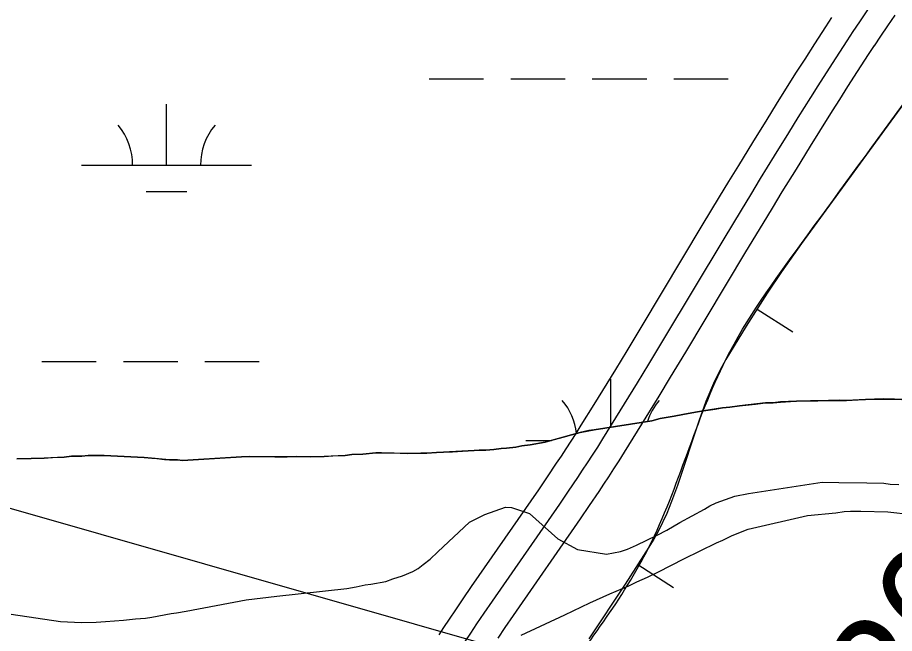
# Model space of a CAD drawing. Extents: x 3297735 to 3335592, y 670436 to 695807.
# Drawn here: x 3316195 to 3316711, y 690458 to 690821 of the extents above; entities that cross this region are included whole.
import ezdxf

# ---------------------------------------------------------------- set-up
doc = ezdxf.new("R2010")
doc.units = 0
for name, color, linetype in [('V-BORW-LINE', 7, 'Continuous'), ('V-RIVR-EDGE', 7, 'Continuous'), ('V-RIVR-RANG', 7, 'Continuous'), ('V-ROAD-CNTR', 7, 'Continuous'), ('V-SITE-VEGE', 7, 'Continuous'), ('V-TOPO-SHOR', 7, 'Continuous'), ('V-UTIL-LINE', 7, 'Continuous'), ('V-WETL-SWMP', 7, 'Continuous')]:
    doc.layers.add(name, color=color, linetype=linetype)

msp = doc.modelspace()

# ---------------------------------------------------------------- linework, layer by layer
at = {"layer": 'V-BORW-LINE'}
for p, q in [((3316629.83, 690649.02), (3316650.92, 690635.58)), ((3316559.68, 690498.79), (3316580.68, 690485.23))]:
    msp.add_line(p, q, dxfattribs=at)
msp.add_lwpolyline([(3316715.95, 690769.69), (3316656, 690687.63), (3316644.25, 690671), (3316635.76, 690658.31), (3316623.44, 690638.98), (3316611.53, 690619.4), (3316607.89, 690612.89), (3316604.8, 690606.63), (3316599.66, 690594.55), (3316595.71, 690583.71), (3316583.06, 690545.2), (3316579.55, 690535.75), (3316576.67, 690528.79), (3316571.82, 690518.63), (3316569.11, 690513.69), (3316566.19, 690508.87), (3316552.21, 690487.22), (3316530.85, 690455.03)], dxfattribs=at)
for points in [[(3316995.19, 691930.46), (3317005.04, 692007.66), (3317000.73, 692060.53), (3316978.97, 692099.49), (3316906.19, 692141.1), (3316833.29, 692187.23), (3316697.41, 692287.63), (3316663.26, 692310.16), (3316619.56, 692296.15), (3316590.92, 692259.44), (3316565.01, 692210.53), (3316480.24, 692005.74), (3316389.23, 691825.19), (3316305.53, 691699.32), (3316276.48, 691659.41), (3316186.55, 691545.67), (3316036.76, 691382.05), (3315921.08, 691241.35), (3315848.08, 691140.02), (3315652.34, 690837.57), (3315431.18, 690420.67), (3315366.48, 690281.6), (3315351.93, 690233.43), (3315347.59, 690183.53), (3315387.16, 690117.36), (3315426.15, 690095.12), (3315473.6, 690094.31), (3315510.73, 690108.44), (3315542.49, 690128.45), (3315605.13, 690188.3), (3315659.03, 690264.36), (3315680.95, 690299.03), (3315904.66, 690642.19), (3316007.96, 690811.35), (3316078, 690936.85), (3316101.2, 690968.46), (3316112.23, 690877.46), (3316165.02, 690879.03), (3316235.46, 690925.63), (3316271.09, 690958.63), (3316327.12, 691033.63), (3316466.84, 691261.08), (3316567.99, 691464.66), (3316598.36, 691502.42), (3316633.55, 691520.69), (3316678.11, 691524.6), (3316723.77, 691458.6), (3316762.99, 691470.77), (3316787.64, 691500.01), (3316883.3, 691688.42), (3316909.39, 691731.24), (3316973.65, 691855.57), (3316995.19, 691930.46)], [(3316775.9, 690851.75), (3316656, 690687.63), (3316611.53, 690619.4), (3316566.19, 690508.87), (3316509.04, 690423.14), (3316383.25, 690242.68), (3316347.67, 690189.29), (3316329.89, 690141.83), (3316305.35, 690105.2), (3316308.71, 690053.81), (3316331.75, 689974.58), (3316366.15, 689953.08), (3316410.7, 689969.09), (3316450.83, 689995.7), (3316509.05, 690056.98), (3316613.46, 690206.44), (3316665.95, 690269.83), (3316699.39, 690312.72), (3316813.95, 690514.16), (3316920.29, 690645.02), (3316947.72, 690682.75), (3316991.68, 690769.27), (3317006.51, 690820.86), (3316999.91, 690913.07), (3316982.12, 690945.7), (3316945.96, 690963.38), (3316898.23, 690950.16), (3316862.38, 690932.96), (3316775.9, 690851.75)]]:
    msp.add_spline(points, degree=3, dxfattribs=at)
at = {"layer": 'V-RIVR-EDGE'}
msp.add_spline([(3319555.14, 694014.55), (3319548.52, 694002.76), (3319539.36, 693985.79), (3319509.78, 693923.27), (3319496.46, 693903), (3319479.41, 693878.17), (3319464.01, 693854.58), (3319445.27, 693818.98), (3319424.44, 693775.51), (3319406.53, 693740.74), (3319395.69, 693713), (3319386.52, 693693.13), (3319372.79, 693671.61), (3319340.34, 693621.53), (3319316.61, 693580.14), (3319295.79, 693542.89), (3319282.06, 693520.96), (3319271.65, 693502.33), (3319267.89, 693489.49), (3319259.98, 693475.83), (3319250.42, 693465.08), (3319246.25, 693454.32), (3319237.93, 693442.32), (3319231.68, 693428.65), (3319225.43, 693414.99), (3319219.61, 693410.03), (3319205.47, 693391.42), (3319185.09, 693363.28), (3319164.7, 693327.69), (3319143.08, 693301.21), (3319109.39, 693253.21), (3319083.6, 693218.46), (3319061.14, 693187.85), (3319039.52, 693157.64), (3319018.29, 693123.29), (3318994.59, 693091.02), (3318949.68, 693031.86), (3318931.37, 693004.55), (3318913.08, 692981.38), (3318902.25, 692962.76), (3318892.68, 692944.55), (3318876.03, 692916.4), (3318861.86, 692887.84), (3318841.46, 692848.51), (3318822.29, 692807.53), (3318806.46, 692774.41), (3318803.1, 692758.66), (3318804.31, 692744.98), (3318808.02, 692734.61), (3318808.84, 692730.46), (3318817.11, 692725.47), (3318826.63, 692719.23), (3318832.83, 692713), (3318835.72, 692705.53), (3318835.27, 692692.27), (3318829.85, 692681.5), (3318819.88, 692669.09), (3318809.47, 692651.3), (3318783.24, 692602.87), (3318768.67, 692580.52), (3318760.79, 692575.98), (3318753.73, 692573.1), (3318747.11, 692573.94), (3318739.24, 692579.76), (3318735.53, 692585.58), (3318730.56, 692588.49), (3318721.44, 692588.1), (3318700.27, 692573.64), (3318679.48, 692549.66), (3318660.76, 692522.35), (3318646.6, 692493.37), (3318637.03, 692477.64), (3318624.96, 692456.95), (3318607.08, 692434.19), (3318599.98, 692413.49), (3318583.3, 692372.49), (3318565.82, 692342.28), (3318547.09, 692313.73), (3318534.2, 692295.52), (3318512.56, 692258.69), (3318488.02, 692224.76), (3318446.4, 692155.23), (3318418.11, 692112.61), (3318397.31, 692084.47), (3318386.91, 692066.68), (3318376.5, 692048.05), (3318354.44, 692011.22), (3318333.22, 691976.45), (3318316.13, 691940.02), (3318301.57, 691917.67), (3318275.38, 691884.99), (3318265.81, 691873), (3318250.82, 691844.85), (3318236.64, 691808.41), (3318222.07, 691781.09), (3318194.96, 691714.01), (3318179.96, 691684.2), (3318162.07, 691654.82), (3318140.84, 691619.64), (3318130.44, 691603.92), (3318120.89, 691595.24), (3318105.09, 691577.87), (3318090.12, 691558.42), (3318067.68, 691532.37), (3318043.56, 691501.75), (3318020.26, 691465.75), (3317998.21, 691433.06), (3317973.66, 691392.92), (3317962.42, 691371.81), (3317929.95, 691315.1), (3317907.9, 691282.41), (3317889.2, 691263.39), (3317870.48, 691238.16), (3317844.7, 691202.99), (3317833.05, 691186.02), (3317808.09, 691148.78), (3317780.64, 691109.47), (3317756.1, 691076.38), (3317731.98, 691045.35), (3317684.57, 690978.73), (3317668.76, 690954.73), (3317646.3, 690922.04), (3317635.48, 690907.15), (3317629.25, 690900.53), (3317620.1, 690889.36), (3317608.46, 690874.47), (3317601.4, 690867.03), (3317592.67, 690860.42), (3317585.59, 690845.93), (3317576.86, 690836), (3317565.64, 690821.11), (3317549.42, 690801.25), (3317522.4, 690767.75), (3317502.45, 690745), (3317489.97, 690727.62), (3317482.47, 690713.55), (3317479.54, 690701.12), (3317475.78, 690689.94), (3317474.94, 690683.31), (3317467.87, 690674.21), (3317451.65, 690653.94), (3317427.54, 690622.91), (3317406.33, 690593.95), (3317381.8, 690564.58), (3317328.18, 690504.62), (3317308.23, 690483.11), (3317290.78, 690466.16), (3317272.5, 690446.31), (3317248.81, 690422.74), (3317230.94, 690402.48), (3317202.23, 690356.54), (3317170.21, 690314.34), (3317129.47, 690266.36), (3317099.12, 690227.48), (3317085.82, 690212.59), (3317074.19, 690204.33), (3317063.38, 690189.85), (3317045.08, 690163.78), (3317020.95, 690128.61), (3316996.82, 690093.85), (3316970.63, 690059.1), (3316926.98, 690008.23), (3316891.65, 689970.6), (3316861.71, 689930.05), (3316828.03, 689887.86), (3316809.31, 689860.13), (3316797.25, 689841.93), (3316783.53, 689825.38), (3316737.37, 689762.08), (3316714.9, 689728.98), (3316681.64, 689687.61), (3316661.69, 689665.69), (3316647.97, 689646.66), (3316619.68, 689606.11), (3316602.63, 689581.28), (3316583.49, 689551.9), (3316563.93, 689519.62), (3316547.71, 689499.35), (3316541.89, 689491.9), (3316538.57, 689488.6), (3316532.31, 689474.1), (3316523.16, 689461.28), (3316509.03, 689445.15), (3316500.29, 689431.49), (3316493.22, 689419.9), (3316485.73, 689407.9), (3316486.11, 689397.12), (3316486.48, 689375.57), (3316487.29, 689371.01), (3316491.44, 689370.17), (3316493.5, 689366.43), (3316494.29, 689352.75), (3316496.75, 689341.56), (3316502.54, 689336.57), (3316504.2, 689334.08), (3316504.18, 689328.69), (3316501.27, 689325.8), (3316488.83, 689321.27), (3316487.17, 689319.61), (3316487.16, 689316.71), (3316492.96, 689316.7), (3316502.08, 689318.33), (3316508.3, 689318.32), (3316513.27, 689314.99), (3316516.58, 689314.98), (3316524.87, 689314.55), (3316535.62, 689303.33), (3316544.71, 689293.36), (3316545.54, 689290.04), (3316543.46, 689287.97), (3316525.66, 689296.72), (3316509.92, 689304.22), (3316502.06, 689307.14), (3316490.45, 689308.41), (3316482.58, 689308.02), (3316478.02, 689308.03), (3316473.47, 689311.77), (3316449.46, 689323.85), (3316424.59, 689324.74), (3316401.79, 689323.14), (3316381.47, 689318.22), (3316366.54, 689316.18), (3316352.85, 689311.24), (3316334.16, 689295.54), (3316302.2, 689277.79), (3316275.21, 689257.14), (3316266.49, 689249.28), (3316249.02, 689224.04), (3316230.28, 689191.76), (3316217.78, 689162.78), (3316200.69, 689125.93), (3316182.37, 689092.82), (3316162.8, 689054.73), (3316141.17, 689024.94), (3316114.57, 688996.41), (3316081.77, 688971.62), (3316036.89, 688926.14), (3316007.39, 688897.61), (3315987.04, 688880.67), (3315970.01, 688865.79), (3315959.63, 688858.77), (3315957.13, 688852.14), (3315955.46, 688848.42), (3315953.91, 688835.53)], degree=3, dxfattribs=at)
at = {"layer": 'V-ROAD-CNTR'}
for points in [[(3316713.71, 690852.25), (3316708.23, 690844.52), (3316703.16, 690837.25), (3316698.46, 690830.41), (3316694.1, 690823.97), (3316690.04, 690817.92), (3316686.26, 690812.24)], [(3316673.73, 690820.49), (3316670.2, 690815.12), (3316663.61, 690805.01), (3316657.9, 690796.12), (3316652.95, 690788.34), (3316648.63, 690781.51), (3316641.15, 690769.56), (3316635.57, 690760.57), (3316627.24, 690747.08), (3316618.94, 690733.57), (3316613.08, 690723.99), (3316607.61, 690715), (3316597.42, 690698.13), (3316562, 690639.14), (3316553.13, 690624.45), (3316546.45, 690613.46), (3316541.43, 690605.25), (3316533.85, 690592.95), (3316526.22, 690580.7), (3316523.19, 690575.9), (3316520.23, 690571.28), (3316517.32, 690566.8), (3316514.48, 690562.48), (3316511.71, 690558.31), (3316506.27, 690550.22), (3316501.12, 690542.68), (3316461.54, 690485.76), (3316456.6, 690478.51), (3316452.31, 690472.16), (3316448.6, 690466.57), (3316445.36, 690461.65), (3316442.56, 690457.33)], [(3316710.85, 690821.95), (3316706.53, 690815.58), (3316702.51, 690809.59), (3316698.75, 690803.94)], [(3316686.26, 690812.24), (3316682.74, 690806.9), (3316676.21, 690796.86), (3316670.54, 690788.04), (3316665.61, 690780.31), (3316661.33, 690773.52), (3316653.88, 690761.62), (3316648.32, 690752.67), (3316640.01, 690739.22), (3316631.73, 690725.73), (3316625.89, 690716.18), (3316620.44, 690707.22), (3316610.27, 690690.39), (3316574.85, 690631.4), (3316565.96, 690616.68), (3316559.26, 690605.65), (3316554.21, 690597.4), (3316546.6, 690585.05), (3316538.93, 690572.73), (3316535.85, 690567.85), (3316532.83, 690563.14), (3316529.88, 690558.6), (3316527, 690554.21), (3316524.19, 690549.98), (3316518.68, 690541.8), (3316513.48, 690534.17), (3316473.89, 690477.26), (3316469.01, 690470.1), (3316464.78, 690463.81), (3316461.11, 690458.29), (3316457.92, 690453.45)], [(3316698.79, 690803.99), (3316695.29, 690798.68), (3316688.8, 690788.71), (3316683.17, 690779.96), (3316678.28, 690772.27), (3316674.03, 690765.54), (3316666.61, 690753.68), (3316661.07, 690744.78), (3316652.79, 690731.35), (3316644.52, 690717.89), (3316638.7, 690708.38), (3316633.27, 690699.45), (3316623.12, 690682.65), (3316587.7, 690623.66), (3316578.79, 690608.9), (3316572.06, 690597.84), (3316566.99, 690589.56), (3316559.35, 690577.15), (3316551.64, 690564.76), (3316548.5, 690559.8), (3316545.44, 690555.01), (3316542.44, 690550.4), (3316539.51, 690545.95), (3316536.66, 690541.64), (3316531.1, 690533.39), (3316525.83, 690525.66), (3316486.25, 690468.75), (3316481.43, 690461.68), (3316477.24, 690455.47)]]:
    msp.add_lwpolyline(points, dxfattribs=at)
at = {"layer": 'V-SITE-VEGE'}
for p, q in [((3316693.71, 690595.85), (3316682.55, 690595.25)), ((3316704.37, 690596.1), (3316693.71, 690595.85)), ((3316710.64, 690596.08), (3316704.37, 690596.1)), ((3316715.05, 690595.85), (3316710.64, 690596.08)), ((3316609.51, 690590.83), (3316598.38, 690589.22)), ((3316613.73, 690591.27), (3316609.51, 690590.83)), ((3316619.47, 690592.08), (3316613.73, 690591.27)), ((3316634.84, 690593.8), (3316619.47, 690592.08)), ((3316639.41, 690593.91), (3316634.84, 690593.8)), ((3316643.63, 690594.34), (3316639.41, 690593.91)), ((3316653.1, 690594.9), (3316643.63, 690594.34)), ((3316661.22, 690595.1), (3316653.1, 690594.9)), ((3316665.63, 690595.03), (3316661.22, 690595.1)), ((3316678.15, 690595.32), (3316665.63, 690595.03)), ((3316682.55, 690595.25), (3316678.15, 690595.32)), ((3316581.02, 690585.93), (3316572.92, 690584.56)), ((3316586.24, 690587.07), (3316581.02, 690585.93)), ((3316593.66, 690588.38), (3316586.24, 690587.07)), ((3316598.38, 690589.22), (3316593.66, 690588.38)), ((3316567.87, 690583.26), (3316533.97, 690577.89)), ((3316572.92, 690584.56), (3316567.87, 690583.26)), ((3316520.66, 690575.04), (3316515.78, 690573.57)), ((3316525.7, 690576.34), (3316520.66, 690575.04)), ((3316530.76, 690577.47), (3316525.7, 690576.34)), ((3316533.97, 690577.89), (3316530.76, 690577.47)), ((3316505.18, 690570.78), (3316496.24, 690569.21)), ((3316515.78, 690573.57), (3316505.18, 690570.78)), ((3316441.15, 690564.7), (3316435.58, 690564.24)), ((3316445.21, 690564.8), (3316441.15, 690564.7)), ((3316463.31, 690565.73), (3316445.21, 690564.8)), ((3316466.35, 690565.97), (3316463.31, 690565.73)), ((3316470.24, 690566.07), (3316466.35, 690565.97)), ((3316474.98, 690566.35), (3316470.24, 690566.07)), ((3316479.19, 690566.95), (3316474.98, 690566.35)), ((3316482.41, 690567.2), (3316479.19, 690566.95)), ((3316487.81, 690567.83), (3316482.41, 690567.2)), ((3316491.35, 690568.59), (3316487.81, 690567.83)), ((3316496.24, 690569.21), (3316491.35, 690568.59)), ((3316202.68, 690561.14), (3316194.21, 690560.95)), ((3316210.29, 690561.32), (3316202.68, 690561.14)), ((3316222.13, 690561.94), (3316210.29, 690561.32)), ((3316226.35, 690562.38), (3316222.13, 690561.94)), ((3316232.45, 690562.52), (3316226.35, 690562.38)), ((3316236.16, 690562.78), (3316232.45, 690562.52)), ((3316245.64, 690562.83), (3316236.16, 690562.78)), ((3316269.04, 690561.69), (3316245.64, 690562.83)), ((3316284.13, 690560.34), (3316269.04, 690561.69)), ((3316288.71, 690560.28), (3316284.13, 690560.34)), ((3316291.77, 690559.85), (3316288.71, 690560.28)), ((3316323.21, 690561.94), (3316291.77, 690559.85)), ((3316326.42, 690562.01), (3316323.21, 690561.94)), ((3316331.33, 690562.3), (3316326.42, 690562.01)), ((3316346.06, 690562.14), (3316331.33, 690562.3)), ((3316353.34, 690562.14), (3316346.06, 690562.14)), ((3316358.93, 690562.27), (3316353.34, 690562.14)), ((3316367.06, 690562.12), (3316358.93, 690562.27)), ((3316375.01, 690562.31), (3316367.06, 690562.12)), ((3316387.35, 690562.94), (3316375.01, 690562.31)), ((3316391.4, 690563.54), (3316387.35, 690562.94)), ((3316397.83, 690563.69), (3316391.4, 690563.54)), ((3316405.44, 690564.38), (3316397.83, 690563.69)), ((3316408.82, 690564.46), (3316405.44, 690564.38)), ((3316423.9, 690564.13), (3316408.82, 690564.46)), ((3316432.02, 690564.32), (3316423.9, 690564.13)), ((3316435.58, 690564.24), (3316432.02, 690564.32))]:
    msp.add_line(p, q, dxfattribs=at)
msp.add_lwpolyline([(3316490.95, 690457.23), (3316516.77, 690469.16), (3316531.44, 690476.14), (3316543.26, 690481.54), (3316554.42, 690486.28), (3316559.02, 690488.53), (3316565.37, 690491.23), (3316571.93, 690494.38), (3316586.8, 690502.02), (3316606.06, 690511.46), (3316609.78, 690513.04), (3316615.25, 690515.74), (3316624.67, 690519.58), (3316659.55, 690527.65), (3316676.25, 690529.14), (3316681.08, 690529.85), (3316684.82, 690530.11), (3316690.97, 690530.18), (3316706.81, 690529.69), (3316720.69, 690528.07)], dxfattribs=at)
at = {"layer": 'V-TOPO-SHOR'}
for points in [[(3316397.83, 690563.69), (3316405.44, 690564.38), (3316408.82, 690564.46), (3316413.22, 690564.39), (3316419.83, 690564.21), (3316423.9, 690564.13), (3316426.94, 690564.2), (3316432.02, 690564.32), (3316435.58, 690564.24), (3316441.15, 690564.7), (3316445.21, 690564.8), (3316450.62, 690565.1), (3316456.54, 690565.41), (3316463.31, 690565.73), (3316466.35, 690565.97), (3316470.24, 690566.07), (3316474.98, 690566.35), (3316479.19, 690566.95), (3316482.41, 690567.2), (3316487.81, 690567.83), (3316491.35, 690568.59), (3316496.24, 690569.21), (3316501.81, 690570.19), (3316505.18, 690570.78), (3316510.73, 690572.26), (3316515.78, 690573.57), (3316520.66, 690575.04), (3316525.7, 690576.34), (3316530.76, 690577.47), (3316533.97, 690577.89), (3316567.87, 690583.25), (3316572.92, 690584.56), (3316581.02, 690585.93), (3316586.24, 690587.07), (3316593.65, 690588.43), (3316598.38, 690589.22), (3316605.12, 690590.22), (3316609.51, 690590.83), (3316613.73, 690591.27), (3316619.47, 690592.08), (3316623.19, 690592.51), (3316628.93, 690593.15), (3316634.84, 690593.8), (3316639.41, 690593.91), (3316643.63, 690594.34), (3316649.55, 690594.65), (3316653.1, 690594.9), (3316658.18, 690595.02), (3316661.22, 690595.09), (3316665.63, 690595.03), (3316670.36, 690595.14), (3316678.15, 690595.32), (3316682.55, 690595.25), (3316689.32, 690595.58), (3316693.71, 690595.85), (3316700.14, 690596.01), (3316704.37, 690596.1), (3316710.64, 690596.08), (3316715.05, 690595.85)], [(3316194.21, 690560.95), (3316202.68, 690561.14), (3316210.29, 690561.32), (3316215.2, 690561.61), (3316222.13, 690561.94), (3316226.35, 690562.38), (3316232.45, 690562.52), (3316236.16, 690562.78), (3316245.64, 690562.83), (3316269.04, 690561.69), (3316273.62, 690561.28), (3316276.67, 690561.02), (3316281.08, 690560.61), (3316284.13, 690560.34), (3316288.71, 690560.28), (3316291.77, 690559.85), (3316316.79, 690561.45), (3316320, 690561.7), (3316323.21, 690561.94), (3316326.42, 690562.01), (3316331.33, 690562.3), (3316335.05, 690562.22), (3316341.15, 690562.19), (3316346.06, 690562.14), (3316353.34, 690562.14), (3316358.93, 690562.27), (3316367.06, 690562.12), (3316375.01, 690562.31), (3316380.08, 690562.6), (3316387.35, 690562.94), (3316391.4, 690563.54), (3316397.83, 690563.69)]]:
    msp.add_lwpolyline(points, dxfattribs=at)
at = {"layer": 'V-UTIL-LINE'}
msp.add_line((3320794.04, 689217.49), (3315626.29, 690692.6), dxfattribs=at)
at = {"layer": 'V-WETL-SWMP'}
for p, q in [((3316436.89, 690784.38), (3316468.89, 690784.38)), ((3316484.89, 690784.38), (3316516.89, 690784.38)), ((3316532.89, 690784.38), (3316564.89, 690784.38)), ((3316580.89, 690784.38), (3316612.89, 690784.38)), ((3316282.3, 690733.63), (3316282.3, 690769.63)), ((3316232.3, 690733.63), (3316332.3, 690733.63)), ((3316270.3, 690718.2), (3316294.3, 690718.2)), ((3316208.89, 690618.2), (3316240.89, 690618.2)), ((3316256.89, 690618.2), (3316288.89, 690618.2)), ((3316304.89, 690618.2), (3316336.89, 690618.2)), ((3316543.73, 690579.44), (3316543.73, 690607.77)), ((3316693.7, 690595.86), (3316682.54, 690595.26)), ((3316704.36, 690596.11), (3316693.7, 690595.86)), ((3316710.63, 690596.09), (3316704.36, 690596.11)), ((3316715.03, 690595.85), (3316710.63, 690596.09)), ((3316609.5, 690590.84), (3316598.37, 690589.22)), ((3316613.73, 690591.27), (3316609.5, 690590.84)), ((3316619.46, 690592.09), (3316613.73, 690591.27)), ((3316634.83, 690593.8), (3316619.46, 690592.09)), ((3316639.4, 690593.91), (3316634.83, 690593.8)), ((3316643.62, 690594.35), (3316639.4, 690593.91)), ((3316653.09, 690594.91), (3316643.62, 690594.35)), ((3316661.21, 690595.1), (3316653.09, 690594.91)), ((3316665.62, 690595.03), (3316661.21, 690595.1)), ((3316678.14, 690595.33), (3316665.62, 690595.03)), ((3316682.54, 690595.26), (3316678.14, 690595.33)), ((3316581.01, 690585.94), (3316572.91, 690584.56)), ((3316586.23, 690587.07), (3316581.01, 690585.94)), ((3316598.37, 690589.22), (3316586.23, 690587.07)), ((3316567.86, 690583.26), (3316533.96, 690577.89)), ((3316572.91, 690584.56), (3316567.86, 690583.26)), ((3316520.65, 690575.04), (3316515.77, 690573.57)), ((3316525.7, 690576.34), (3316520.65, 690575.04)), ((3316530.75, 690577.48), (3316525.7, 690576.34)), ((3316533.96, 690577.89), (3316530.75, 690577.48)), ((3316493.73, 690571.77), (3316508.94, 690571.77)), ((3316505.17, 690570.78), (3316496.23, 690569.22)), ((3316515.77, 690573.57), (3316505.17, 690570.78)), ((3316441.15, 690564.71), (3316435.57, 690564.24)), ((3316445.21, 690564.8), (3316441.15, 690564.71)), ((3316463.3, 690565.74), (3316445.21, 690564.8)), ((3316466.34, 690565.98), (3316463.3, 690565.74)), ((3316470.24, 690566.07), (3316466.34, 690565.98)), ((3316474.97, 690566.35), (3316470.24, 690566.07)), ((3316479.19, 690566.95), (3316474.97, 690566.35)), ((3316482.4, 690567.2), (3316479.19, 690566.95)), ((3316487.8, 690567.83), (3316482.4, 690567.2)), ((3316491.34, 690568.59), (3316487.8, 690567.83)), ((3316496.23, 690569.22), (3316491.34, 690568.59)), ((3316202.67, 690561.15), (3316194.21, 690560.95)), ((3316210.29, 690561.32), (3316202.67, 690561.15)), ((3316222.13, 690561.94), (3316210.29, 690561.32)), ((3316226.35, 690562.38), (3316222.13, 690561.94)), ((3316232.44, 690562.52), (3316226.35, 690562.38)), ((3316236.16, 690562.78), (3316232.44, 690562.52)), ((3316245.64, 690562.83), (3316236.16, 690562.78)), ((3316269.03, 690561.69), (3316245.64, 690562.83)), ((3316284.13, 690560.35), (3316269.03, 690561.69)), ((3316288.7, 690560.28), (3316284.13, 690560.35)), ((3316291.76, 690559.85), (3316288.7, 690560.28)), ((3316323.2, 690561.94), (3316291.76, 690559.85)), ((3316326.42, 690562.02), (3316323.2, 690561.94)), ((3316331.32, 690562.3), (3316326.42, 690562.02)), ((3316346.05, 690562.14), (3316331.32, 690562.3)), ((3316353.33, 690562.14), (3316346.05, 690562.14)), ((3316358.92, 690562.27), (3316353.33, 690562.14)), ((3316367.05, 690562.12), (3316358.92, 690562.27)), ((3316375, 690562.31), (3316367.05, 690562.12)), ((3316387.35, 690562.94), (3316375, 690562.31)), ((3316391.4, 690563.54), (3316387.35, 690562.94)), ((3316397.83, 690563.69), (3316391.4, 690563.54)), ((3316405.43, 690564.38), (3316397.83, 690563.69)), ((3316408.81, 690564.46), (3316405.43, 690564.38)), ((3316423.89, 690564.13), (3316408.81, 690564.46)), ((3316432.01, 690564.32), (3316423.89, 690564.13)), ((3316435.57, 690564.24), (3316432.01, 690564.32)), ((3316624.9, 690540.57), (3316668.26, 690547.18)), ((3316668.26, 690547.18), (3316677.92, 690546.9)), ((3316677.92, 690546.9), (3316694.51, 690546.78)), ((3316694.51, 690546.78), (3316704.51, 690546.51)), ((3316704.51, 690546.51), (3316708.24, 690546.09)), ((3316708.24, 690546.09), (3316713.33, 690545.87)), ((3316605.73, 690535.05), (3316616.82, 690538.86)), ((3316616.82, 690538.86), (3316624.9, 690540.57)), ((3316602.05, 690533.27), (3316605.73, 690535.05)), ((3316469.64, 690528.13), (3316481.75, 690532.43)), ((3316481.75, 690532.43), (3316485.31, 690532.35)), ((3316485.31, 690532.35), (3316496, 690528.75)), ((3316496, 690528.75), (3316512.6, 690513.9)), ((3316584.33, 690523.54), (3316598.88, 690531.33)), ((3316598.88, 690531.33), (3316602.05, 690533.27)), ((3316442.01, 690506.15), (3316460.6, 690523.68)), ((3316460.6, 690523.68), (3316469.64, 690528.13)), ((3316576.82, 690518.96), (3316584.33, 690523.54)), ((3316570.96, 690515.94), (3316576.82, 690518.96)), ((3316512.6, 690513.9), (3316524.26, 690507.57)), ((3316558.91, 690510.07), (3316570.96, 690515.94)), ((3316553.55, 690507.75), (3316558.91, 690510.07)), ((3316437.37, 690501.97), (3316442.01, 690506.15)), ((3316524.26, 690507.57), (3316541.26, 690504.75)), ((3316541.26, 690504.75), (3316545.3, 690505.52)), ((3316545.3, 690505.52), (3316549.51, 690506.47)), ((3316549.51, 690506.47), (3316553.55, 690507.75)), ((3316430.39, 690496.39), (3316433.38, 690498.66)), ((3316433.38, 690498.66), (3316437.37, 690501.97)), ((3316421.18, 690492.11), (3316427.21, 690494.62)), ((3316427.21, 690494.62), (3316430.39, 690496.39)), ((3316402.5, 690487.1), (3316411.43, 690488.84)), ((3316411.43, 690488.84), (3316415.46, 690490.29)), ((3316415.46, 690490.29), (3316421.18, 690492.11)), ((3316347.13, 690480.05), (3316388.34, 690484.57)), ((3316388.34, 690484.57), (3316393.9, 690485.55)), ((3316393.9, 690485.55), (3316399.12, 690486.69)), ((3316399.12, 690486.69), (3316402.5, 690487.1)), ((3316293.84, 690471.35), (3316329.24, 690477.94)), ((3316329.24, 690477.94), (3316347.13, 690480.05)), ((3316190.94, 690469.44), (3316219.99, 690465.21)), ((3316256.88, 690465.91), (3316263.98, 690466.75)), ((3316263.98, 690466.75), (3316269.89, 690467.23)), ((3316269.89, 690467.23), (3316273.6, 690467.83)), ((3316273.6, 690467.83), (3316285.06, 690469.96)), ((3316285.06, 690469.96), (3316288.1, 690470.37)), ((3316288.1, 690470.37), (3316293.84, 690471.35)), ((3316219.99, 690465.21), (3316232.19, 690464.65)), ((3316232.19, 690464.65), (3316240.82, 690464.86)), ((3316240.82, 690464.86), (3316246.4, 690465.16)), ((3316246.4, 690465.16), (3316256.88, 690465.91))]:
    msp.add_line(p, q, dxfattribs=at)
for centre, start, end in [((3316227.05, 690734.11), 359.2282, 40.7718), ((3316337.54, 690734.11), 139.2282, 180.7718), ((3316488.49, 690572.25), 5.7665, 40.7718), ((3316598.97, 690572.25), 139.2282, 162.4735)]:
    msp.add_arc(centre, 35.25, start, end, dxfattribs=at)

# ---------------------------------------------------------------- texts
at = {"layer": 'V-RIVR-RANG'}
msp.add_text('26.8', height=67, rotation=55.5483, dxfattribs=at).set_placement((3316720.09, 690397.51))

doc.saveas('drawing.dxf')
